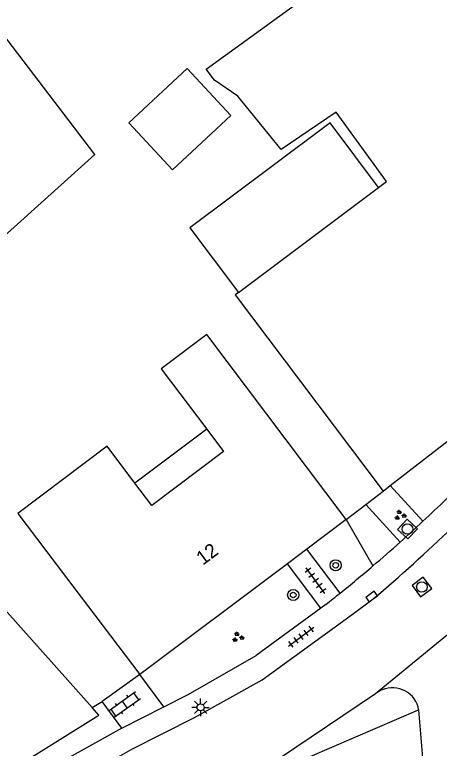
# Model space of a CAD drawing. Extents: x 137999 to 141000, y 397500 to 400501.
# Drawn here: x 138099.1 to 138129.3, y 398639.3 to 398691.6 of the extents above; entities that cross this region are included whole.
import ezdxf

# ---------------------------------------------------------------- set-up
doc = ezdxf.new("R2010")
doc.units = 0
for name, color, linetype in [('gg-afsc-erfafscheiding', 7, 'Continuous'), ('gg-anno-huisnummerreeks BGT', 7, 'Continuous'), ('gg-bbg-gedigitaliseerde bebouwing', 7, 'Continuous'), ('gg-bbg-gedigitaliseerde bijgebouw', 7, 'Continuous'), ('gg-bbg-hoofdgebouw', 7, 'Continuous'), ('gg-bbg-luifel en loopbrug', 7, 'Continuous'), ('gg-knt-bronhoudergrens', 7, 'Continuous'), ('gg-knt-verharding', 7, 'Continuous'), ('gt-grn-groengrens', 7, 'Continuous'), ('gt-grn-vlakafsluiter', 7, 'Continuous'), ('gt-grn-weggrens', 7, 'Continuous'), ('gt-symb-boom', 7, 'Continuous'), ('gt-symb-groenvak', 7, 'Continuous'), ('gt-symb-klinker verharding', 7, 'Continuous'), ('gt-symb-kolk', 7, 'Continuous'), ('gt-symb-lichtmast', 7, 'Continuous'), ('gt-symb-rioolschacht', 7, 'Continuous'), ('gt-symb-tegel verharding', 7, 'Continuous')]:
    doc.layers.add(name, color=color, linetype=linetype)

# ---------------------------------------------------------------- blocks, each defined once
blk = doc.blocks.new('gt0-RS')
at = {"layer": 'gt-symb-rioolschacht'}
blk.add_lwpolyline([(-0.5, -0.5), (0.5, -0.5), (0.5, 0.5), (-0.5, 0.5)], close=True, dxfattribs=at)
blk.add_circle((0, 0), 0.375, dxfattribs=at)
blk = doc.blocks.new('gt0-GRVAK')
at = {"layer": 'gt-symb-groenvak'}
for p, q in [((-0.11, 0.189), (-0.228, 0.24)), ((-0.182, 0.153), (0.088, 0.153)), ((-0.091, 0.211), (-0.156, 0.322)), ((-0.047, 0.214), (-0.047, 0.393)), ((-0.004, 0.211), (0.061, 0.322)), ((0.015, 0.189), (0.133, 0.24)), ((0.262, -0.052), (0.197, 0.059)), ((0.305, -0.049), (0.305, 0.13)), ((0.349, -0.052), (0.414, 0.059)), ((-0.245, -0.228), (-0.363, -0.177)), ((-0.318, -0.264), (-0.047, -0.264)), ((-0.226, -0.206), (-0.291, -0.095)), ((-0.183, -0.203), (-0.183, -0.024)), ((-0.139, -0.206), (-0.074, -0.095)), ((-0.12, -0.228), (-0.002, -0.177)), ((0.243, -0.074), (0.125, -0.023)), ((0.17, -0.11), (0.441, -0.11)), ((0.368, -0.074), (0.486, -0.023))]:
    blk.add_line(p, q, dxfattribs=at)
blk = doc.blocks.new('gt0-KOLK')
at = {"layer": 'gt-symb-kolk'}
blk.add_lwpolyline([(0, 0), (0.375, 0), (0.375, 0.4), (-0.375, 0.4), (-0.375, 0), (0, 0)], dxfattribs=at)
blk = doc.blocks.new('gt0-BOOM')
at = {"layer": 'gt-symb-boom'}
for radius in [0.4, 0.2]:
    blk.add_circle((0, 0), radius, dxfattribs=at)
blk = doc.blocks.new('gt0-TEG1')
at = {"layer": 'gt-symb-tegel verharding'}
for p, q in [((-1.125, 0), (1.125, 0)), ((-0.9, -0.25), (-0.9, 0.25)), ((-0.45, -0.25), (-0.45, 0.25)), ((0, -0.25), (0, 0.25)), ((0.45, -0.25), (0.45, 0.25)), ((0.9, -0.25), (0.9, 0.25))]:
    blk.add_line(p, q, dxfattribs=at)
blk = doc.blocks.new('gt0-LMAST')
at = {"layer": 'gt-symb-lichtmast'}
for p, q in [((-0.005, 0.246), (-0.005, 0.621)), ((-0.182, 0.173), (-0.447, 0.438)), ((0.172, 0.173), (0.437, 0.438)), ((-0.255, -0.004), (-0.63, -0.004)), ((-0.182, -0.181), (-0.447, -0.446)), ((-0.005, -0.254), (-0.005, -0.629)), ((0.437, -0.446), (0.172, -0.181)), ((0.245, -0.004), (0.62, -0.004))]:
    blk.add_line(p, q, dxfattribs=at)
blk.add_circle((-0.005, -0.004), 0.25, dxfattribs=at)
blk = doc.blocks.new('gt0-KL1')
at = {"layer": 'gt-symb-klinker verharding'}
for p, q in [((-1.15, 0.3), (1.15, 0.3)), ((-1, -0.3), (-1, 0.3)), ((-0.5, 0.3), (-0.5, 0.45)), ((0, -0.3), (0, 0.3)), ((0.5, 0.3), (0.5, 0.45)), ((1, -0.3), (1, 0.3)), ((-1.15, -0.3), (1.15, -0.3)), ((-0.5, -0.45), (-0.5, -0.3)), ((0.5, -0.45), (0.5, -0.3))]:
    blk.add_line(p, q, dxfattribs=at)

msp = doc.modelspace()

# ---------------------------------------------------------------- linework, layer by layer
at = {"layer": 'gg-afsc-erfafscheiding'}
for p, q in [((138125.313, 398657.665), (138125.827, 398658.064)), ((138124.084, 398656.711), (138125.313, 398657.665)), ((138122.691, 398655.63), (138124.084, 398656.711)), ((138106.708, 398640.761), (138105.287, 398642.651))]:
    msp.add_line(p, q, dxfattribs=at)
msp.add_lwpolyline([(138125.827, 398658.064), (138135.025, 398665.201), (138137.813, 398668.551)], dxfattribs=at)
at = {"layer": 'gg-bbg-gedigitaliseerde bebouwing'}
for p, q in [((138122.691, 398655.63), (138112.763, 398668.823)), ((138112.744, 398662.078), (138113.948, 398660.481)), ((138102.696, 398651.572), (138107.971, 398644.58))]:
    msp.add_line(p, q, dxfattribs=at)
for points in [[(138112.763, 398668.823), (138109.513, 398666.383), (138112.744, 398662.078)], [(138107.637, 398658.226), (138105.647, 398660.863), (138099.299, 398656.074), (138102.696, 398651.572)], [(138113.948, 398660.481), (138108.841, 398656.629), (138107.637, 398658.226)]]:
    msp.add_lwpolyline(points, dxfattribs=at)
at = {"layer": 'gg-bbg-gedigitaliseerde bijgebouw'}
for p, q in [((138117.3, 398680.742), (138111.547, 398676.424)), ((138115.002, 398671.823), (138124.989, 398679.321)), ((138111.547, 398676.424), (138115.002, 398671.823))]:
    msp.add_line(p, q, dxfattribs=at)
for points in [[(138111.354, 398687.791), (138114.472, 398684.436), (138110.318, 398680.576), (138107.201, 398683.931), (138111.354, 398687.791)], [(138124.989, 398679.321), (138121.535, 398683.922), (138117.3, 398680.742)]]:
    msp.add_lwpolyline(points, dxfattribs=at)
at = {"layer": 'gg-bbg-hoofdgebouw'}
for p, q in [((138122.691, 398655.63), (138119.885, 398653.523)), ((138119.885, 398653.523), (138118.504, 398652.487)), ((138118.504, 398652.487), (138107.971, 398644.58))]:
    msp.add_line(p, q, dxfattribs=at)
at = {"layer": 'gg-bbg-luifel en loopbrug'}
msp.add_line((138112.744, 398662.078), (138107.637, 398658.226), dxfattribs=at)
at = {"layer": 'gg-knt-bronhoudergrens'}
msp.add_line((138104.765, 398681.666), (138097.569, 398691.099), dxfattribs=at)
for points in [[(138124.989, 398679.321), (138125.552, 398679.744), (138121.979, 398684.688), (138118.055, 398682.019), (138114.96, 398685.815), (138113.31, 398686.961), (138112.697, 398687.758), (138127.758, 398698.679)], [(138104.574, 398642.227), (138096.743, 398650.997), (138086.329, 398665.051), (138104.765, 398681.666)], [(138115.002, 398671.823), (138114.783, 398671.658), (138125.313, 398657.665)], [(138069.204, 398619.117), (138080.522, 398626.379), (138105.064, 398641.678), (138104.574, 398642.227)]]:
    msp.add_lwpolyline(points, dxfattribs=at)
at = {"layer": 'gg-knt-verharding'}
for p, q in [((138121.233, 398649.578), (138120.888, 398649.325)), ((138120.888, 398649.325), (138116.271, 398645.94)), ((138124.781, 398643.218), (138117.871, 398638.54)), ((138106.708, 398640.761), (138109.7, 398642.287)), ((138127.848, 398642.06), (138128.637, 398632.154))]:
    msp.add_line(p, q, dxfattribs=at)
for points in [[(138116.691, 398644.21), (138123.217, 398648.937), (138124.617, 398649.979)], [(138109.7, 398642.287), (138111.431, 398643.17), (138116.271, 398645.94)], [(138106.41, 398638.695), (138107.421, 398639.27), (138111.881, 398641.52), (138116.691, 398644.21)], [(138106.708, 398640.761), (138098.175, 398636), (138094.848, 398634.087), (138092.011, 398632.401), (138086.399, 398628.97), (138081.674, 398626.035), (138074, 398621.183), (138066.923, 398616.599)]]:
    msp.add_lwpolyline(points, dxfattribs=at)
for centre, radius, start, end in [((138054.651, 398734.272), 107.73, 313.02209, 317.88256), ((138046.079, 398742.492), 121.354, 310.3291, 317.49716), ((138057.038, 398731.607), 104.153, 311.85255, 313.06274), ((138055.958, 398732.753), 105.727, 310.47288, 311.87395), ((138055.45, 398733.246), 106.432, 308.87514, 310.50875), ((138048.629, 398741.802), 117.373, 308.21191, 308.84589), ((138125.992, 398641.758), 1.881, 9.2309, 112.9609), ((138125.967, 398641.692), 1.933, 111.5277, 127.8585)]:
    msp.add_arc(centre, radius, start, end, dxfattribs=at)
at = {"layer": 'gt-grn-groengrens'}
for p, q in [((138128.153, 398655.512), (138125.827, 398658.064)), ((138124.084, 398656.711), (138126.53, 398654.027)), ((138122.691, 398655.63), (138124.584, 398652.325)), ((138118.221, 398637.932), (138127.848, 398642.06))]:
    msp.add_line(p, q, dxfattribs=at)
at = {"layer": 'gt-grn-vlakafsluiter'}
msp.add_line((138104.574, 398642.227), (138105.287, 398642.651), dxfattribs=at)
at = {"layer": 'gt-grn-weggrens'}
for p, q in [((138122.249, 398650.387), (138119.885, 398653.523)), ((138120.888, 398649.325), (138118.504, 398652.487)), ((138132.612, 398649.656), (138124.781, 398643.218)), ((138107.971, 398644.58), (138105.287, 398642.651)), ((138109.7, 398642.287), (138107.971, 398644.58))]:
    msp.add_line(p, q, dxfattribs=at)

# ---------------------------------------------------------------- block references
at = {"layer": 'gt-symb-boom'}
for p in [(138121.937, 398652.372), (138118.911, 398650.254)]:
    msp.add_blockref('gt0-BOOM', p, dxfattribs=at)
at = {"layer": 'gt-symb-groenvak'}
for p in [(138126.514, 398655.939), (138114.951, 398647.246)]:
    msp.add_blockref('gt0-GRVAK', p, dxfattribs=at)
at = {"layer": 'gt-symb-klinker verharding', "rotation": 35.67760208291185}
msp.add_blockref('gt0-KL1', (138106.915, 398642.447), dxfattribs=at)
at = {"layer": 'gt-symb-kolk', "rotation": 36.66359246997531}
msp.add_blockref('gt0-KOLK', (138124.617, 398649.979), dxfattribs=at)
at = {"layer": 'gt-symb-lichtmast'}
msp.add_blockref('gt0-LMAST', (138112.312, 398642.243), dxfattribs=at)
at = {"layer": 'gt-symb-rioolschacht'}
for p, rotation in [((138127.054, 398654.956), 46.9051020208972), ((138128.077, 398650.826), -143.29046597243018)]:
    msp.add_blockref('gt0-RS', p, dxfattribs=dict(at, rotation=rotation))
at = {"layer": 'gt-symb-tegel verharding'}
for p, rotation in [((138120.501, 398651.281), 126.09056723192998), ((138119.477, 398647.284), 36.99589775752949)]:
    msp.add_blockref('gt0-TEG1', p, dxfattribs=dict(at, rotation=rotation))

# ---------------------------------------------------------------- texts
at = {"layer": 'gg-anno-huisnummerreeks BGT'}
msp.add_text('12', height=1, rotation=36.9, dxfattribs=at).set_placement((138112.475, 398652.338))

doc.saveas('drawing.dxf')
